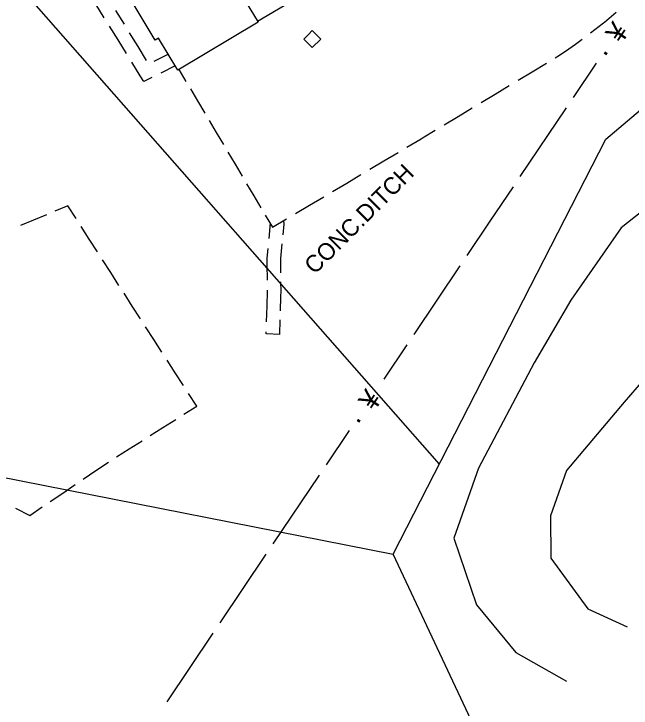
# Model space of a CAD drawing. Extents: x 2443269 to 2494951, y 591171 to 622130.
# Drawn here: x 2462759.4 to 2462908.5, y 603834 to 604001.8 of the extents above; entities that cross this region are included whole.
import ezdxf

# ---------------------------------------------------------------- set-up
doc = ezdxf.new("R2010")
doc.units = 0
for name, color, linetype in [('SURVEY - DRAINAGE - Bridges', 7, 'Continuous'), ('SURVEY - DRAINAGE - Natural Features', 7, 'Continuous'), ('SURVEY - DRAINAGE - Pipes and Culverts Text', 7, 'Continuous'), ('SURVEY - NON-TRANSPORTATION - Buildings', 7, 'Continuous'), ('SURVEY - NON-TRANSPORTATION - Features', 7, 'Continuous'), ('SURVEY - PROPERTY - Property Lines', 7, 'Continuous'), ('SURVEY - TRANSPORTATION - Features', 7, 'Continuous'), ('SURVEY - UTILITIES - Sanitary Sewer with Text', 7, 'Continuous')]:
    doc.layers.add(name, color=color, linetype=linetype)

msp = doc.modelspace()

# ---------------------------------------------------------------- linework, layer by layer
at = {"layer": 'SURVEY - DRAINAGE - Bridges'}
for p, q in [((2462824.641, 603951.001), (2462824.546, 603951.877)), ((2462824.546, 603951.877), (2462824.546, 603951.877)), ((2462820.997, 603947.511), (2462821.376, 603951.325)), ((2462821.376, 603951.325), (2462821.376, 603951.325)), ((2462824.382, 603948.396), (2462824.641, 603951.001)), ((2462820.527, 603942.789), (2462820.759, 603945.127)), ((2462823.82, 603942.738), (2462824.166, 603946.219)), ((2462820.545, 603941.306), (2462820.527, 603942.789)), ((2462823.811, 603942.648), (2462823.82, 603942.738)), ((2462823.853, 603939.239), (2462823.811, 603942.648)), ((2462820.594, 603937.473), (2462820.545, 603941.306)), ((2462823.909, 603934.787), (2462823.881, 603937.053)), ((2462820.628, 603934.813), (2462820.625, 603935.077)), ((2462820.524, 603931.246), (2462820.628, 603934.813)), ((2462823.772, 603930.057), (2462823.873, 603933.554)), ((2462823.873, 603933.554), (2462823.909, 603934.787)), ((2462820.412, 603927.414), (2462820.524, 603931.246)), ((2462823.607, 603924.373), (2462823.709, 603927.871)), ((2462820.326, 603924.468), (2462820.343, 603925.019)), ((2462823.607, 603924.373), (2462820.326, 603924.468))]:
    msp.add_line(p, q, dxfattribs=at)
at = {"layer": 'SURVEY - DRAINAGE - Natural Features'}
for points in [[(2463124.584, 604054.659), (2463119.916, 604054.819), (2463098.065, 604053.727), (2463077.111, 604047.972), (2463054.886, 604047.834), (2463025.73, 604038.464), (2463016.72, 604030.777), (2463006.711, 604018.448), (2462992.869, 604003.123), (2462974.775, 603981.102), (2462964.227, 603971.532), (2462953.856, 603961.106), (2462937.944, 603947.323), (2462924.926, 603937.684), (2462917.518, 603920.39), (2462906.747, 603907.972), (2462892.895, 603891.509), (2462888.975, 603880.538), (2462889.053, 603870.282), (2462898.033, 603858.035), (2462907.492, 603853.678)], [(2462924.08, 603964.373), (2462906.071, 603950.138), (2462893.916, 603932.608), (2462885.015, 603917.513), (2462871.632, 603892.024), (2462865.654, 603875.095), (2462871.078, 603858.99), (2462880.638, 603847.494), (2462892.83, 603840.522)]]:
    msp.add_lwpolyline(points, dxfattribs=at)
at = {"layer": 'SURVEY - NON-TRANSPORTATION - Buildings'}
msp.add_lwpolyline([(2462773.283, 604029.347), (2462798.325, 604044.317), (2462800.727, 604040.298), (2462840.051, 604063.805), (2462837.981, 604067.27), (2462862.915, 604082.175), (2462882.846, 604048.832), (2462861.498, 604036.069), (2462863.791, 604032.231), (2462862.151, 604031.25), (2462868.945, 604019.882), (2462849.68, 604008.366), (2462842.905, 604019.701), (2462817.134, 604004.294), (2462814.795, 604008.208), (2462813.739, 604007.575), (2462818.348, 603999.862), (2462798.958, 603988.271), (2462794.332, 603996.01), (2462793.506, 603995.515)], close=True, dxfattribs=at)
at = {"layer": 'SURVEY - NON-TRANSPORTATION - Features'}
msp.add_lwpolyline([(2462818.233, 604000.056), (2462839.303, 604012.539), (2462840.422, 604010.653), (2462846.248, 604014.107)], dxfattribs=at)
msp.add_lwpolyline([(2462830.416, 603996.781), (2462831.447, 603997.813), (2462833.51, 603995.75), (2462831.447, 603993.688), (2462829.385, 603995.75)], close=True, dxfattribs=at)
at = {"layer": 'SURVEY - PROPERTY - Property Lines'}
for p, q in [((2462618.079, 604170.82), (2462862.108, 603893.033)), ((2462670.767, 603906.758), (2462850.952, 603871.249))]:
    msp.add_line(p, q, dxfattribs=at)
msp.add_lwpolyline([(2462730.21, 603640.614), (2462887.351, 603793.774), (2462850.952, 603871.249), (2462902.324, 603971.56), (2462952.239, 604013.863), (2463024.155, 604074.813), (2463036.742, 604085.481), (2463049.33, 604096.149), (2463058.423, 604103.856), (2463159.788, 604084.425), (2463320.503, 604052.889), (2463373.82, 604167.306), (2463394.014, 604256.663), (2463511.955, 604333.69), (2463423.871, 604499.71), (2463541.186, 604663.87)], dxfattribs=at)
at = {"layer": 'SURVEY - TRANSPORTATION - Features'}
for p, q in [((2462781.201, 604000.92), (2462779.16, 604004.22)), ((2462786.046, 603999.325), (2462783.993, 604002.645)), ((2462902.022, 603999.842), (2462904.868, 604002.223)), ((2462784.517, 603995.556), (2462782.476, 603998.857)), ((2462898.634, 603997.269), (2462901.806, 603999.678)), ((2462901.806, 603999.678), (2462902.022, 603999.842)), ((2462789.382, 603993.93), (2462787.329, 603997.25)), ((2462786.558, 603992.256), (2462784.517, 603995.556)), ((2462895.031, 603994.534), (2462896.652, 603995.764)), ((2462791.435, 603990.61), (2462789.382, 603993.93)), ((2462893.434, 603993.419), (2462895.031, 603994.534)), ((2462796.675, 603992.093), (2462793.207, 603990.301)), ((2462891.169, 603991.837), (2462893.434, 603993.419)), ((2462890.125, 603991.207), (2462891.169, 603991.837)), ((2462789.874, 603986.893), (2462787.833, 603990.193)), ((2462798.335, 603989.311), (2462794.877, 603987.55)), ((2462884.583, 603987.865), (2462887.993, 603989.922)), ((2462799.218, 603988.425), (2462800.939, 603985.516)), ((2462881.173, 603985.809), (2462884.583, 603987.865)), ((2462790.763, 603985.456), (2462789.874, 603986.893)), ((2462792.716, 603986.45), (2462790.763, 603985.456)), ((2462802.015, 603983.699), (2462803.737, 603980.79)), ((2462875.631, 603982.467), (2462879.041, 603984.523)), ((2462872.221, 603980.41), (2462875.631, 603982.467)), ((2462803.737, 603980.79), (2462805.459, 603977.881)), ((2462866.679, 603977.069), (2462870.089, 603979.125)), ((2462863.269, 603975.012), (2462866.679, 603977.069)), ((2462806.535, 603976.063), (2462808.257, 603973.155)), ((2462858.466, 603972.116), (2462861.137, 603973.727)), ((2462808.257, 603973.155), (2462809.979, 603970.246)), ((2462857.725, 603971.674), (2462858.466, 603972.116)), ((2462854.305, 603969.633), (2462857.725, 603971.674)), ((2462811.055, 603968.428), (2462812.777, 603965.52)), ((2462848.748, 603966.318), (2462852.168, 603968.358)), ((2462812.777, 603965.52), (2462814.498, 603962.611)), ((2462845.328, 603964.277), (2462848.748, 603966.318)), ((2462839.77, 603960.962), (2462843.19, 603963.002)), ((2462815.574, 603960.793), (2462817.296, 603957.884)), ((2462836.351, 603958.921), (2462839.77, 603960.962)), ((2462817.296, 603957.884), (2462819.018, 603954.976)), ((2462830.793, 603955.605), (2462834.213, 603957.646)), ((2462772.397, 603955.436), (2462769.242, 603954.126)), ((2462774.373, 603952.362), (2462772.397, 603955.436)), ((2462827.373, 603953.565), (2462830.793, 603955.605)), ((2462764.115, 603951.997), (2462760.96, 603950.687)), ((2462767.27, 603953.307), (2462764.115, 603951.997)), ((2462820.094, 603953.158), (2462821.816, 603950.249)), ((2462821.816, 603950.249), (2462825.236, 603952.29)), ((2462777.585, 603947.366), (2462775.609, 603950.44)), ((2462779.562, 603944.292), (2462777.585, 603947.366)), ((2462782.774, 603939.296), (2462780.797, 603942.37)), ((2462784.751, 603936.221), (2462782.774, 603939.296)), ((2462787.963, 603931.225), (2462785.986, 603934.3)), ((2462789.939, 603928.151), (2462787.963, 603931.225)), ((2462793.151, 603923.155), (2462791.175, 603926.229)), ((2462795.128, 603920.081), (2462793.151, 603923.155)), ((2462798.34, 603915.085), (2462796.363, 603918.159)), ((2462800.317, 603912.01), (2462798.34, 603915.085)), ((2462803.529, 603907.014), (2462801.552, 603910.089)), ((2462800.423, 603905.051), (2462803.529, 603907.014)), ((2462803.529, 603907.014), (2462803.529, 603907.014)), ((2462795.377, 603901.86), (2462798.482, 603903.824)), ((2462792.272, 603899.897), (2462795.377, 603901.86)), ((2462787.226, 603896.706), (2462790.331, 603898.67)), ((2462784.12, 603894.743), (2462787.226, 603896.706)), ((2462779.148, 603891.44), (2462782.189, 603893.501)), ((2462776.106, 603889.38), (2462779.148, 603891.44)), ((2462771.163, 603886.032), (2462774.204, 603888.092)), ((2462768.121, 603883.972), (2462771.163, 603886.032)), ((2462759.739, 603882.366), (2462763.178, 603880.623)), ((2462763.178, 603880.623), (2462766.22, 603882.684)), ((2462763.178, 603880.623), (2462763.178, 603880.623))]:
    msp.add_line(p, q, dxfattribs=at)
at = {"layer": 'SURVEY - UTILITIES - Sanitary Sewer with Text'}
for p, q in [((2462894.528, 603981.644), (2462900.105, 603989.944)), ((2462881.699, 603962.554), (2462892.854, 603979.154)), ((2462874.448, 603951.764), (2462880.026, 603960.064)), ((2462868.87, 603943.464), (2462874.448, 603951.764)), ((2462856.042, 603924.374), (2462867.197, 603940.974)), ((2462848.791, 603913.584), (2462854.368, 603921.884)), ((2462834.846, 603892.834), (2462840.424, 603901.134)), ((2462822.018, 603873.744), (2462833.173, 603890.344)), ((2462814.767, 603862.954), (2462820.344, 603871.254)), ((2462809.189, 603854.654), (2462814.767, 603862.954)), ((2462796.36, 603835.565), (2462807.516, 603852.164))]:
    msp.add_line(p, q, dxfattribs=at)

# ---------------------------------------------------------------- texts
at = {"layer": 'SURVEY - DRAINAGE - Pipes and Culverts Text'}
msp.add_text('CONC.DITCH', height=4.101, rotation=45, dxfattribs=at).set_placement((2462832.006, 603938.668))
at = {"layer": 'SURVEY - UTILITIES - Sanitary Sewer with Text'}
for s, p in [('¥', (2462906.131, 603994.428)), ('·', (2462903.342, 603990.279)), ('¥', (2462846.45, 603905.619)), ('·', (2462843.661, 603901.469))]:
    msp.add_text(s, height=5, rotation=56.09831, dxfattribs=at).set_placement(p)

doc.saveas('drawing.dxf')
